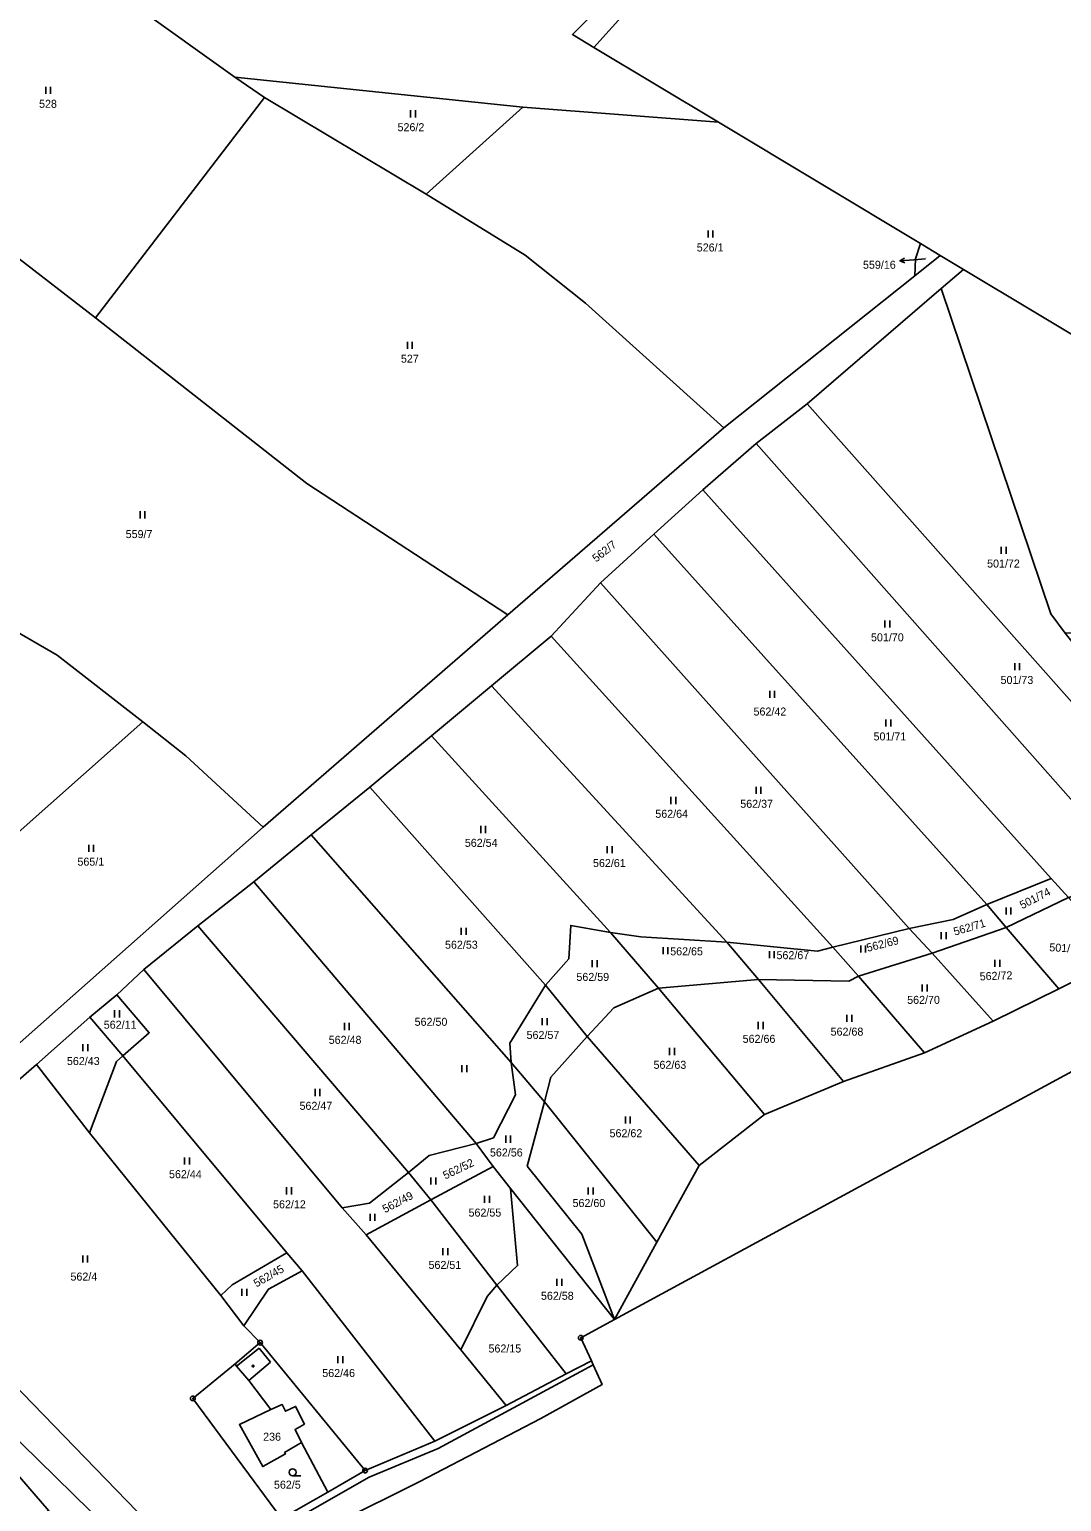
# Model space of a CAD drawing. Extents: x -654083 to -650132, y -1099819 to -1096699.
# Drawn here: x -650899.5 to -650680.3, y -1099567.2 to -1099254.3 of the extents above; entities that cross this region are included whole.
import ezdxf

# ---------------------------------------------------------------- set-up
doc = ezdxf.new("R2010")
doc.units = 0
for name, color, linetype in [('Geodetické body', 7, 'Continuous'), ('Hranice - vnitř_ kresba', 7, 'Continuous'), ('Obvody jako plochy', 7, 'Continuous'), ('Parcelní čísla', 7, 'Continuous'), ('Prvky pro prodl_ par_ č_', 7, 'Continuous'), ('Značky kultur', 7, 'Continuous'), ('Značky na budově ne v SPI', 7, 'Continuous')]:
    doc.layers.add(name, color=color, linetype=linetype)

msp = doc.modelspace()

# ---------------------------------------------------------------- linework, layer by layer
at = {"layer": 'Geodetické body'}
for centre, radius in [((-650850.5, -1099533.39), 0.5), ((-650782.42, -1099532.34), 0.5), ((-650782.42, -1099532.34), 0.5), ((-650782.42, -1099532.34), 0.5), ((-650782.42, -1099532.34), 0.001), ((-650782.42, -1099532.34), 0.001), ((-650782.42, -1099532.34), 0.001), ((-650850.5, -1099533.39), 0.001), ((-650864.8, -1099545.24), 0.5), ((-650864.8, -1099545.24), 0.001), ((-650828.21, -1099560.57), 0.5), ((-650828.21, -1099560.57), 0.001)]:
    msp.add_circle(centre, radius, dxfattribs=at)
at = {"layer": 'Hranice - vnitř_ kresba'}
for p, q in [((-650855.5, -1099538.4), (-650850.73, -1099534.56)), ((-650850.73, -1099534.56), (-650848.3, -1099537.52)), ((-650848.3, -1099537.52), (-650852.92, -1099541.45)), ((-650779.74, -1099538.12), (-650812.67, -1099555.86)), ((-650845.83, -1099546.5), (-650848.24, -1099547.6)), ((-650845.13, -1099547.97), (-650845.83, -1099546.5)), ((-650842.98, -1099546.95), (-650845.13, -1099547.97)), ((-650841.1, -1099550.69), (-650842.98, -1099546.95)), ((-650843.09, -1099551.81), (-650841.1, -1099550.69)), ((-650841.71, -1099554.64), (-650843.09, -1099551.81)), ((-650812.67, -1099555.86), (-650827.38, -1099561.99)), ((-650827.38, -1099561.99), (-650844.85, -1099571.97))]:
    msp.add_line(p, q, dxfattribs=at)
at = {"layer": 'Obvody jako plochy'}
for points in [[(-650794.71, -1099270.87), (-650855.85, -1099264.48), (-650897.55, -1099234.62), (-650878.51, -1099182.54), (-650859.68, -1099187.48), (-650833.77, -1099195.14), (-650808.87, -1099206.26), (-650783.96, -1099217.06), (-650759.84, -1099231.09), (-650784.19, -1099255.41), (-650779.62, -1099258.15), (-650753.16, -1099274.05)], [(-650885.49, -1099315.65), (-650926.36, -1099284.04), (-650942.08, -1099267.78), (-650908.36, -1099225.33), (-650897.55, -1099234.62), (-650855.85, -1099264.48), (-650849.6, -1099268.8)], [(-650757.52, -1099228.56), (-650754.63, -1099230.32), (-650756.91, -1099232.86), (-650779.62, -1099258.15), (-650784.19, -1099255.41), (-650759.84, -1099231.09)], [(-650815.27, -1099289.34), (-650849.6, -1099268.8), (-650855.85, -1099264.48), (-650794.71, -1099270.87)], [(-650781.42, -1099312.5), (-650752.03, -1099339), (-650797.92, -1099378.74), (-650840.56, -1099350.85), (-650885.49, -1099315.65), (-650849.6, -1099268.8), (-650815.27, -1099289.34), (-650794.24, -1099302.27)], [(-650710.24, -1099299.85), (-650711.3, -1099303.1), (-650711.47, -1099306.69), (-650752.03, -1099339), (-650781.42, -1099312.5), (-650794.24, -1099302.27), (-650815.27, -1099289.34), (-650794.71, -1099270.87), (-650753.16, -1099274.05)], [(-650840.56, -1099350.85), (-650797.92, -1099378.74), (-650849.89, -1099423.84), (-650866.32, -1099408.68), (-650875.45, -1099401.44), (-650893.59, -1099387.27), (-650903.89, -1099381.32), (-650912.94, -1099376.3), (-650932.7, -1099360.89), (-650947.33, -1099349.43), (-650926.36, -1099284.04), (-650885.49, -1099315.65)], [(-650706.05, -1099302.37), (-650710.24, -1099299.85), (-650711.3, -1099303.1), (-650711.47, -1099306.69)], [(-650679.5, -1099382.64), (-650652.71, -1099382.47), (-650628.98, -1099392.6), (-650628.14, -1099377.09), (-650621.97, -1099352.9), (-650645, -1099339.06), (-650660.51, -1099342.26), (-650664.2, -1099342.49), (-650670.76, -1099323.58), (-650701.09, -1099305.36), (-650705.89, -1099309.41), (-650682.53, -1099378.54)], [(-650651.84, -1099386.19), (-650634.18, -1099402.56), (-650629.9, -1099408.11), (-650629.46, -1099411.98), (-650633.99, -1099414.57), (-650655.26, -1099423.06), (-650734.35, -1099333.86), (-650705.89, -1099309.41), (-650682.53, -1099378.54), (-650679.5, -1099382.64), (-650676.97, -1099385.8), (-650663.57, -1099384.86)], [(-650655.26, -1099423.06), (-650668.53, -1099428.92), (-650745.16, -1099342.32), (-650734.35, -1099333.86)], [(-650682.47, -1099434.75), (-650756.47, -1099352.17), (-650745.16, -1099342.32), (-650668.53, -1099428.92), (-650663.42, -1099434.65), (-650678.81, -1099438.83)], [(-650696.19, -1099440.29), (-650682.47, -1099434.75), (-650756.47, -1099352.17), (-650766.85, -1099361.59)], [(-650703.3, -1099443.5), (-650696.19, -1099440.29), (-650766.85, -1099361.59), (-650778.19, -1099371.96), (-650712.67, -1099445.41)], [(-650965.16, -1099482.13), (-650989.75, -1099459.95), (-651015.14, -1099438.56), (-651043.54, -1099419.8), (-651071.9, -1099398.16), (-651102.24, -1099375.24), (-651111.65, -1099367.47), (-651119.12, -1099374.35), (-651109.32, -1099381.17), (-651012.39, -1099452.17), (-650950.57, -1099506.77), (-650948.73, -1099508.29), (-650872.05, -1099583.45), (-650865.57, -1099580.66), (-650936.39, -1099507.62), (-650941.65, -1099502.66)], [(-650712.67, -1099445.41), (-650728.87, -1099449.35), (-650788.66, -1099383.25), (-650778.19, -1099371.96)], [(-650933.49, -1099452.97), (-650875.45, -1099401.44), (-650893.59, -1099387.27), (-650903.89, -1099381.32), (-650959.7, -1099432.52)], [(-650732.1, -1099450.2), (-650728.87, -1099449.35), (-650788.66, -1099383.25), (-650801.34, -1099393.84), (-650751.41, -1099448.28)], [(-650769.62, -1099447.18), (-650751.41, -1099448.28), (-650801.34, -1099393.84), (-650814.11, -1099404.46), (-650776.1, -1099446.26)], [(-650849.89, -1099423.84), (-650901.47, -1099469.59), (-650906.38, -1099473.83), (-650933.49, -1099452.97), (-650875.45, -1099401.44), (-650866.32, -1099408.68)], [(-650623.96, -1099426.89), (-650622.66, -1099429.06), (-650641.29, -1099438.82), (-650654.08, -1099444.98), (-650667.45, -1099451.47), (-650680.89, -1099458.21), (-650694.83, -1099465.07), (-650709.38, -1099471.83), (-650726.61, -1099477.88), (-650743.35, -1099484.9), (-650757.29, -1099495.76), (-650766.22, -1099512.02), (-650775.25, -1099528.45), (-650615.93, -1099442.08), (-650544.26, -1099399.61), (-650594.35, -1099402.67), (-650616.65, -1099423.7)], [(-650789.91, -1099457.43), (-650784.93, -1099451.8), (-650784.53, -1099444.74), (-650776.1, -1099446.26), (-650814.11, -1099404.46), (-650827.18, -1099415.33)], [(-650827.18, -1099415.33), (-650839.66, -1099425.51), (-650797.16, -1099473.86), (-650797.45, -1099469.75), (-650789.91, -1099457.43)], [(-650796.25, -1099480.72), (-650797.16, -1099473.86), (-650839.66, -1099425.51), (-650851.84, -1099435.5), (-650804.62, -1099491.1), (-650800.95, -1099489.89)], [(-650851.84, -1099435.5), (-650863.72, -1099444.79), (-650818.96, -1099497.25), (-650814.58, -1099493.59), (-650804.62, -1099491.1)], [(-650682.47, -1099434.75), (-650678.81, -1099438.83), (-650692.03, -1099445.17), (-650696.19, -1099440.29)], [(-650678.81, -1099438.83), (-650667.45, -1099451.47), (-650680.89, -1099458.21), (-650692.03, -1099445.17)], [(-650707.77, -1099450.64), (-650692.03, -1099445.17), (-650696.19, -1099440.29), (-650703.3, -1099443.5), (-650712.67, -1099445.41)], [(-650863.72, -1099444.79), (-650875.2, -1099454.11), (-650833.05, -1099504.71), (-650827.31, -1099503.74), (-650818.96, -1099497.25)], [(-650776.1, -1099446.26), (-650765.89, -1099458.08), (-650775.39, -1099462.21), (-650781.04, -1099468.32), (-650789.91, -1099457.43), (-650784.93, -1099451.8), (-650784.53, -1099444.74)], [(-650707.77, -1099450.64), (-650712.67, -1099445.41), (-650728.87, -1099449.35), (-650723.43, -1099455.51)], [(-650680.89, -1099458.21), (-650694.83, -1099465.07), (-650707.77, -1099450.64), (-650692.03, -1099445.17)], [(-650765.89, -1099458.08), (-650744.66, -1099456.2), (-650751.41, -1099448.28), (-650769.62, -1099447.18), (-650776.1, -1099446.26)], [(-650744.66, -1099456.2), (-650725.44, -1099456.58), (-650723.43, -1099455.51), (-650728.87, -1099449.35), (-650732.1, -1099450.2), (-650751.41, -1099448.28)], [(-650694.83, -1099465.07), (-650709.38, -1099471.83), (-650723.43, -1099455.51), (-650707.77, -1099450.64)], [(-650813.4, -1099554.3), (-650841.61, -1099518.15), (-650844.83, -1099514.27), (-650879.64, -1099472.42), (-650874.05, -1099467.52), (-650880.96, -1099459.48), (-650875.2, -1099454.11), (-650833.05, -1099504.71), (-650827.96, -1099510.5), (-650807.9, -1099534.91), (-650798.23, -1099546.72)], [(-650790.13, -1099482.25), (-650788.76, -1099476.99), (-650781.04, -1099468.32), (-650789.91, -1099457.43), (-650797.45, -1099469.75), (-650797.16, -1099473.86)], [(-650744.66, -1099456.2), (-650726.61, -1099477.88), (-650743.35, -1099484.9), (-650765.89, -1099458.08)], [(-650723.43, -1099455.51), (-650709.38, -1099471.83), (-650726.61, -1099477.88), (-650744.66, -1099456.2), (-650725.44, -1099456.58)], [(-650880.96, -1099459.48), (-650886.68, -1099464.22), (-650879.64, -1099472.42), (-650874.05, -1099467.52)], [(-650743.35, -1099484.9), (-650757.29, -1099495.76), (-650781.04, -1099468.32), (-650775.39, -1099462.21), (-650765.89, -1099458.08)], [(-650886.72, -1099488.82), (-650881.01, -1099473.63), (-650879.64, -1099472.42), (-650886.68, -1099464.22), (-650898.03, -1099474.25)], [(-650781.04, -1099468.32), (-650757.29, -1099495.76), (-650766.22, -1099512.02), (-650790.13, -1099482.25), (-650788.76, -1099476.99)], [(-650844.83, -1099514.27), (-650879.64, -1099472.42), (-650881.01, -1099473.63), (-650886.72, -1099488.82), (-650858.82, -1099523.39), (-650856.46, -1099521.08)], [(-650853.98, -1099529.78), (-650850.5, -1099533.39), (-650855.83, -1099537.92), (-650864.8, -1099545.24), (-650845.98, -1099570.75), (-650865.57, -1099580.66), (-650936.39, -1099507.62), (-650898.03, -1099474.25), (-650886.72, -1099488.82), (-650858.82, -1099523.39)], [(-650797.3, -1099500.61), (-650775.25, -1099528.45), (-650782.16, -1099510.33), (-650793.79, -1099495.92), (-650790.13, -1099482.25), (-650797.16, -1099473.86), (-650796.25, -1099480.72), (-650800.95, -1099489.89), (-650804.62, -1099491.1), (-650801.04, -1099495.95)], [(-650766.22, -1099512.02), (-650775.25, -1099528.45), (-650782.16, -1099510.33), (-650793.79, -1099495.92), (-650790.13, -1099482.25)], [(-650801.04, -1099495.95), (-650814.23, -1099503.07), (-650818.96, -1099497.25), (-650814.58, -1099493.59), (-650804.62, -1099491.1)], [(-650814.23, -1099503.07), (-650818.96, -1099497.25), (-650827.31, -1099503.74), (-650833.05, -1099504.71), (-650827.96, -1099510.5)], [(-650800.22, -1099521.2), (-650795.83, -1099517), (-650797.3, -1099500.61), (-650801.04, -1099495.95), (-650814.23, -1099503.07)], [(-650782.42, -1099532.34), (-650780.15, -1099537.23), (-650785.54, -1099540.02), (-650800.22, -1099521.2), (-650795.83, -1099517), (-650797.3, -1099500.61), (-650775.25, -1099528.45)], [(-650802.31, -1099523.58), (-650807.9, -1099534.91), (-650827.96, -1099510.5), (-650814.23, -1099503.07), (-650800.22, -1099521.2)], [(-650978.71, -1099624.35), (-650979.09, -1099587.39), (-650968.59, -1099581.42), (-650970.48, -1099577.07), (-650908.84, -1099553.63), (-650895.35, -1099569.16), (-650892.47, -1099572.36), (-650879.55, -1099585.83), (-650875.62, -1099584.59), (-650872.05, -1099583.45), (-650948.73, -1099508.29), (-650950.57, -1099506.77), (-650983.27, -1099536.39), (-651028.28, -1099573.23), (-651068.77, -1099609.57), (-651100.04, -1099619.5), (-651206.51, -1099710.32), (-651224.99, -1099749.34), (-651160.07, -1099704.89), (-651142.25, -1099694.62), (-651101.41, -1099672.46), (-651087.03, -1099665.49), (-651072.53, -1099659.52), (-651002.17, -1099632.78)], [(-650841.61, -1099518.15), (-650848.75, -1099522.02), (-650853.98, -1099529.78), (-650858.82, -1099523.39), (-650856.46, -1099521.08), (-650844.83, -1099514.27)], [(-650828.21, -1099560.57), (-650813.4, -1099554.3), (-650841.61, -1099518.15), (-650848.75, -1099522.02), (-650853.98, -1099529.78), (-650850.5, -1099533.39)], [(-650800.22, -1099521.2), (-650785.54, -1099540.02), (-650798.23, -1099546.72), (-650807.9, -1099534.91), (-650802.31, -1099523.58)], [(-650845.32, -1099556.74), (-650841.71, -1099554.64), (-650836.11, -1099565.15), (-650828.21, -1099560.57), (-650850.5, -1099533.39), (-650855.83, -1099537.92), (-650855.5, -1099538.4), (-650852.92, -1099541.45), (-650848.24, -1099547.6), (-650854.89, -1099550.8), (-650849.94, -1099559.73), (-650845.14, -1099557.04)], [(-650855.5, -1099538.4), (-650852.92, -1099541.45), (-650848.24, -1099547.6), (-650854.89, -1099550.8), (-650849.94, -1099559.73), (-650845.14, -1099557.04), (-650845.32, -1099556.74), (-650841.71, -1099554.64), (-650836.11, -1099565.15), (-650845.98, -1099570.75), (-650864.8, -1099545.24), (-650855.83, -1099537.92)], [(-650845.14, -1099557.04), (-650845.32, -1099556.74), (-650841.71, -1099554.64), (-650843.09, -1099551.81), (-650841.1, -1099550.69), (-650842.98, -1099546.95), (-650845.13, -1099547.97), (-650845.83, -1099546.5), (-650848.24, -1099547.6), (-650854.89, -1099550.8), (-650849.94, -1099559.73)], [(-650970.48, -1099577.07), (-650968.59, -1099581.42), (-650963.5, -1099594.96), (-650895.35, -1099569.16), (-650908.84, -1099553.63)]]:
    msp.add_lwpolyline(points, close=True, dxfattribs=at)
for points in [[(-650901.47, -1099469.59), (-650849.89, -1099423.84), (-650797.92, -1099378.74), (-650752.03, -1099339), (-650711.47, -1099306.69), (-650706.05, -1099302.37), (-650701.09, -1099305.36), (-650705.89, -1099309.41), (-650734.35, -1099333.86), (-650745.16, -1099342.32), (-650756.47, -1099352.17), (-650766.85, -1099361.59), (-650778.19, -1099371.96), (-650788.66, -1099383.25), (-650801.34, -1099393.84), (-650814.11, -1099404.46), (-650827.18, -1099415.33), (-650839.66, -1099425.51), (-650851.84, -1099435.5), (-650863.72, -1099444.79), (-650875.2, -1099454.11), (-650880.96, -1099459.48), (-650886.68, -1099464.22), (-650898.03, -1099474.25), (-650936.39, -1099507.62)], [(-650868.91, -1099588.94), (-650816.74, -1099562.99), (-650790.92, -1099549.52), (-650777.83, -1099542.25), (-650779.74, -1099538.12), (-650780.15, -1099537.23), (-650785.54, -1099540.02), (-650798.23, -1099546.72), (-650813.4, -1099554.3), (-650828.21, -1099560.57), (-650836.11, -1099565.15), (-650845.98, -1099570.75)]]:
    msp.add_lwpolyline(points, dxfattribs=at)
at = {"layer": 'Prvky pro prodl_ par_ č_'}
for p, q in [((-650711.64, -1099303.26), (-650714.63, -1099303.49)), ((-650709.22, -1099303.07), (-650711.64, -1099303.26))]:
    msp.add_line(p, q, dxfattribs=at)
msp.add_lwpolyline([(-650713.6, -1099303.91), (-650714.63, -1099303.49), (-650713.67, -1099302.92)], dxfattribs=at)
at = {"layer": 'Značky kultur'}
for p, q in [((-650896.03, -1099266.55), (-650896.03, -1099268.05)), ((-650895.01, -1099268.05), (-650895.01, -1099266.55)), ((-650818.54, -1099271.52), (-650818.54, -1099273.02)), ((-650817.52, -1099273.02), (-650817.52, -1099271.52)), ((-650755.36, -1099297.08), (-650755.36, -1099298.58)), ((-650754.33, -1099298.58), (-650754.33, -1099297.08)), ((-650819.22, -1099320.72), (-650819.22, -1099322.22)), ((-650818.2, -1099322.22), (-650818.2, -1099320.72)), ((-650876, -1099356.73), (-650876, -1099358.23)), ((-650874.97, -1099358.23), (-650874.97, -1099356.73)), ((-650693.09, -1099364.25), (-650693.09, -1099365.75)), ((-650692.07, -1099365.75), (-650692.07, -1099364.25)), ((-650717.8, -1099379.93), (-650717.8, -1099381.43)), ((-650716.78, -1099381.43), (-650716.78, -1099379.93)), ((-650690.22, -1099388.99), (-650690.22, -1099390.49)), ((-650689.2, -1099390.49), (-650689.2, -1099388.99)), ((-650742.27, -1099394.85), (-650742.27, -1099396.35)), ((-650741.24, -1099396.35), (-650741.24, -1099394.85)), ((-650717.59, -1099400.99), (-650717.59, -1099402.49)), ((-650716.57, -1099402.49), (-650716.57, -1099400.99)), ((-650745.16, -1099415.29), (-650745.16, -1099416.79)), ((-650744.14, -1099416.79), (-650744.14, -1099415.29)), ((-650763.25, -1099417.43), (-650763.25, -1099418.93)), ((-650762.22, -1099418.93), (-650762.22, -1099417.43)), ((-650803.66, -1099423.59), (-650803.66, -1099425.09)), ((-650802.64, -1099425.09), (-650802.64, -1099423.59)), ((-650886.92, -1099427.59), (-650886.92, -1099429.09)), ((-650885.9, -1099429.09), (-650885.9, -1099427.59)), ((-650776.79, -1099427.89), (-650776.79, -1099429.39)), ((-650775.77, -1099429.39), (-650775.77, -1099427.89)), ((-650692.05, -1099440.93), (-650692.05, -1099442.43)), ((-650691.03, -1099442.43), (-650691.03, -1099440.93)), ((-650807.8, -1099445.25), (-650807.8, -1099446.75)), ((-650806.78, -1099446.75), (-650806.78, -1099445.25)), ((-650705.86, -1099446.16), (-650705.86, -1099447.66)), ((-650704.83, -1099447.66), (-650704.83, -1099446.16)), ((-650764.93, -1099449.34), (-650764.93, -1099450.84)), ((-650763.91, -1099450.84), (-650763.91, -1099449.34)), ((-650742.35, -1099450.17), (-650742.35, -1099451.67)), ((-650741.33, -1099451.67), (-650741.33, -1099450.17)), ((-650722.94, -1099448.99), (-650722.94, -1099450.49)), ((-650721.92, -1099450.49), (-650721.92, -1099448.99)), ((-650779.96, -1099452.08), (-650779.96, -1099453.58)), ((-650778.94, -1099453.58), (-650778.94, -1099452.08)), ((-650694.43, -1099452.02), (-650694.43, -1099453.52)), ((-650693.41, -1099453.52), (-650693.41, -1099452.02)), ((-650709.87, -1099457.26), (-650709.87, -1099458.76)), ((-650708.84, -1099458.76), (-650708.84, -1099457.26)), ((-650881.41, -1099462.77), (-650881.41, -1099464.27)), ((-650880.39, -1099464.27), (-650880.39, -1099462.77)), ((-650725.87, -1099463.72), (-650725.87, -1099465.22)), ((-650724.84, -1099465.22), (-650724.84, -1099463.72)), ((-650832.59, -1099465.46), (-650832.59, -1099466.96)), ((-650831.57, -1099466.96), (-650831.57, -1099465.46)), ((-650790.58, -1099464.42), (-650790.58, -1099465.92)), ((-650789.56, -1099465.92), (-650789.56, -1099464.42)), ((-650744.7, -1099465.25), (-650744.7, -1099466.75)), ((-650743.68, -1099466.75), (-650743.68, -1099465.25)), ((-650888.14, -1099469.97), (-650888.14, -1099471.47)), ((-650887.11, -1099471.47), (-650887.11, -1099469.97)), ((-650763.55, -1099470.77), (-650763.55, -1099472.27)), ((-650762.53, -1099472.27), (-650762.53, -1099470.77)), ((-650807.64, -1099474.4), (-650807.64, -1099475.9)), ((-650806.61, -1099475.9), (-650806.61, -1099474.4)), ((-650838.85, -1099479.48), (-650838.85, -1099480.98)), ((-650837.83, -1099480.98), (-650837.83, -1099479.48)), ((-650772.91, -1099485.3), (-650772.91, -1099486.8)), ((-650771.89, -1099486.8), (-650771.89, -1099485.3)), ((-650798.32, -1099489.4), (-650798.32, -1099490.9)), ((-650797.3, -1099490.9), (-650797.3, -1099489.4)), ((-650866.54, -1099494.01), (-650866.54, -1099495.51)), ((-650865.52, -1099495.51), (-650865.52, -1099494.01)), ((-650814.24, -1099498.31), (-650814.24, -1099499.81)), ((-650813.21, -1099499.81), (-650813.21, -1099498.31)), ((-650844.89, -1099500.38), (-650844.89, -1099501.88)), ((-650843.86, -1099501.88), (-650843.86, -1099500.38)), ((-650780.8, -1099500.39), (-650780.8, -1099501.89)), ((-650779.78, -1099501.89), (-650779.78, -1099500.39)), ((-650802.84, -1099502.17), (-650802.84, -1099503.67)), ((-650801.82, -1099503.67), (-650801.82, -1099502.17)), ((-650827.17, -1099506), (-650827.17, -1099507.5)), ((-650826.15, -1099507.5), (-650826.15, -1099506)), ((-650811.68, -1099513.28), (-650811.68, -1099514.78)), ((-650810.66, -1099514.78), (-650810.66, -1099513.28)), ((-650888.19, -1099514.85), (-650888.19, -1099516.35)), ((-650887.17, -1099516.35), (-650887.17, -1099514.85)), ((-650787.47, -1099519.84), (-650787.47, -1099521.34)), ((-650786.45, -1099521.34), (-650786.45, -1099519.84)), ((-650854.37, -1099521.97), (-650854.37, -1099523.47)), ((-650853.34, -1099523.47), (-650853.34, -1099521.97)), ((-650833.99, -1099536.26), (-650833.99, -1099537.76)), ((-650832.96, -1099537.76), (-650832.96, -1099536.26)), ((-650841.86, -1099561.69), (-650843.61, -1099561.69))]:
    msp.add_line(p, q, dxfattribs=at)
msp.add_circle((-650843.61, -1099560.94), 0.75, dxfattribs=at)
at = {"layer": 'Značky na budově ne v SPI'}
msp.add_circle((-650852, -1099538.38), 0.175, dxfattribs=at)

# ---------------------------------------------------------------- texts
at = {"layer": 'Parcelní čísla'}
for s, p in [('528', (-650897.46, -1099270.99)), ('526/2', (-650821.32, -1099275.96)), ('526/1', (-650757.77, -1099301.52)), ('527', (-650820.6, -1099325.15)), ('559/7', (-650879.06, -1099362.42)), ('501/72', (-650696.1, -1099368.68)), ('501/70', (-650720.76, -1099384.36)), ('501/73', (-650693.24, -1099393.42)), ('562/42', (-650745.71, -1099400.13)), ('501/71', (-650720.22, -1099405.42)), ('562/64', (-650766.57, -1099421.86)), ('562/37', (-650748.53, -1099419.73)), ('562/54', (-650807.03, -1099428.03)), ('565/1', (-650889.31, -1099432.03)), ('562/61', (-650779.81, -1099432.32)), ('562/53', (-650811.24, -1099449.68)), ('562/65', (-650763.41, -1099451.08)), ('562/67', (-650740.83, -1099451.9)), ('562/59', (-650783.33, -1099456.52)), ('562/70', (-650713.08, -1099461.4)), ('562/50', (-650817.69, -1099466.06)), ('562/11', (-650883.72, -1099466.68)), ('562/57', (-650793.91, -1099468.85)), ('562/68', (-650729.34, -1099468.15)), ('562/48', (-650835.94, -1099469.89)), ('562/66', (-650748.02, -1099469.68)), ('562/43', (-650891.54, -1099474.4)), ('562/63', (-650766.95, -1099475.2)), ('562/47', (-650842.14, -1099483.91)), ('562/62', (-650776.29, -1099489.74)), ('562/56', (-650801.69, -1099493.83)), ('562/44', (-650869.86, -1099498.44)), ('562/12', (-650847.76, -1099504.84)), ('562/55', (-650806.24, -1099506.6)), ('562/60', (-650784.15, -1099504.57)), ('562/51', (-650814.74, -1099517.72)), ('562/4', (-650890.79, -1099520.2)), ('562/58', (-650790.86, -1099524.28)), ('562/15', (-650802, -1099535.48)), ('562/46', (-650837.31, -1099540.69)), ('236', (-650849.87, -1099554.23)), ('562/5', (-650847.57, -1099564.42))]:
    msp.add_text(s, height=1.7, dxfattribs=at).set_placement(p)
for s, height, rotation, p in [('559/16', 0.1, 36.549, (-650709.22, -1099303.07)), ('562/7', 1.7, 37.899, (-650779.14, -1099367.63)), ('501/74', 1.7, 27.036, (-650688.64, -1099441.3)), ('562/71', 1.7, 16.443, (-650702.95, -1099446.91)), ('562/69', 1.7, 14.121, (-650721.47, -1099450.35)), ('501/75', 1.7, 356.868, (-650682.92, -1099450.21)), ('562/72', 1.7, 2.259, (-650697.64, -1099456.42)), ('562/52', 1.7, 25.677, (-650811.17, -1099498.74)), ('562/49', 1.7, 27.387, (-650823.99, -1099505.89)), ('562/45', 1.7, 29.682, (-650851.29, -1099521.67))]:
    msp.add_text(s, height=height, rotation=rotation, dxfattribs=at).set_placement(p)
at = {"layer": 'Prvky pro prodl_ par_ č_'}
msp.add_text('559/16', height=1.7, dxfattribs=at).set_placement((-650722.46, -1099305.19))

doc.saveas('drawing.dxf')
